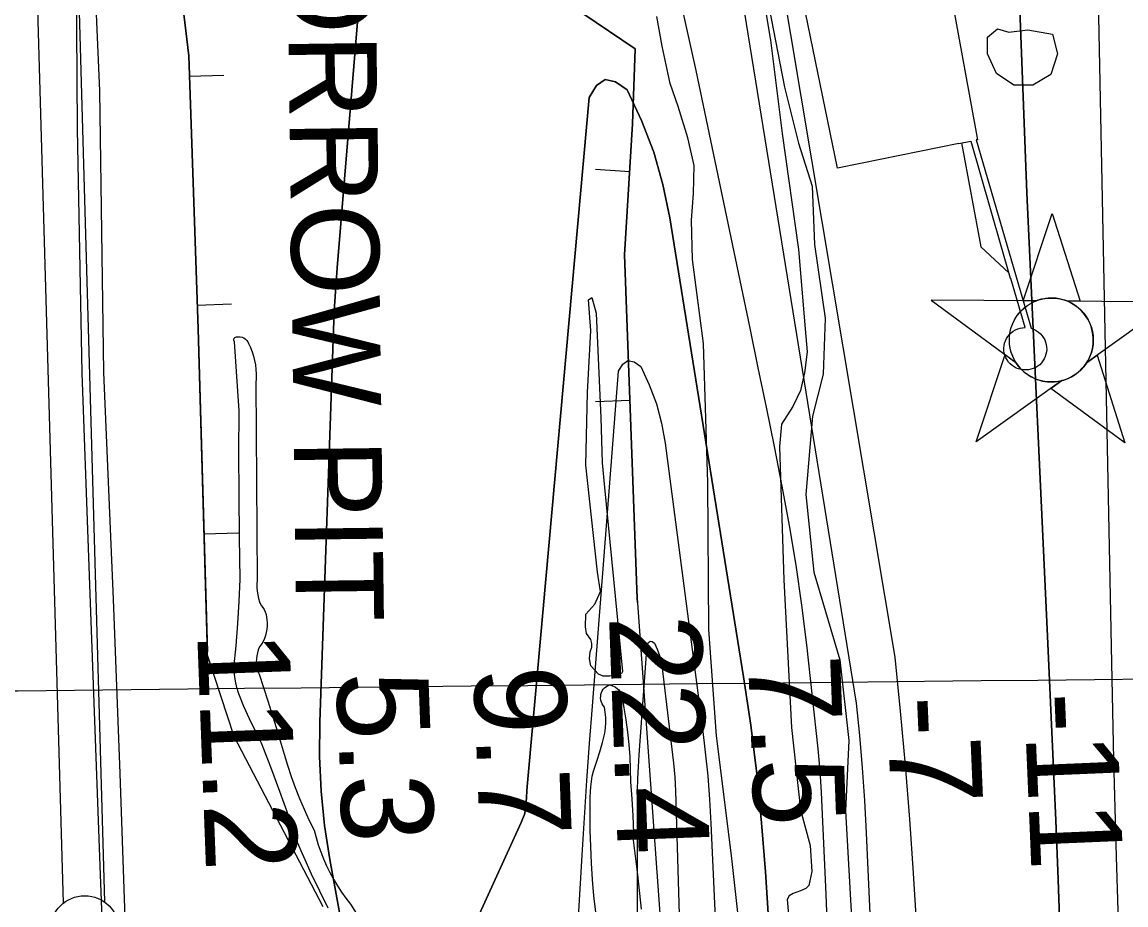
# Model space of a CAD drawing. Extents: x 3651524 to 3689615, y 505651 to 531377.
# Drawn here: x 3657251 to 3658055, y 523045 to 523687 of the extents above; entities that cross this region are included whole.
import ezdxf

# ---------------------------------------------------------------- set-up
doc = ezdxf.new("R2010")
doc.units = 0
for name, color, linetype in [('V-BORW-IDEN', 7, 'Continuous'), ('V-BORW-LINE', 7, 'Continuous'), ('V-CHAN-DOCK', 7, 'Continuous'), ('V-CHAN-NAID', 7, 'Continuous'), ('V-FLOD-BASE', 7, 'Continuous'), ('V-GRID-MAJR', 7, 'Continuous'), ('V-LEVE-TOET', 7, 'Continuous'), ('V-RIVR-EDGE', 7, 'Continuous'), ('V-RIVR-RANG', 7, 'Continuous'), ('V-SITE-VEGE', 7, 'Continuous'), ('V-SURV-LINE', 7, 'Continuous'), ('V-TOPO-DPTH', 7, 'Continuous'), ('V-TOPO-MINR', 7, 'Continuous'), ('V-TOPO-SHOR', 7, 'Continuous'), ('V-TOPO-WATR', 7, 'Continuous'), ('V-UTIL-LINE', 7, 'Continuous')]:
    doc.layers.add(name, color=color, linetype=linetype)

msp = doc.modelspace()

# ---------------------------------------------------------------- linework, layer by layer
at = {"layer": 'V-BORW-LINE'}
for p, q in [((3657373.137, 523647.502), (3657398.123, 523648.341)), ((3657693.469, 523577.991), (3657668.516, 523579.534)), ((3657378.735, 523480.996), (3657403.721, 523481.836)), ((3657693.647, 523411.579), (3657668.665, 523410.657)), ((3657383.639, 523314.468), (3657408.629, 523315.192))]:
    msp.add_line(p, q, dxfattribs=at)
for points in [[(3657470.338, 523043.112), (3657405.542, 523167.148), (3657386.193, 523226.298), (3657379.319, 523463.615), (3657372.638, 523662.358), (3657358.843, 523777.636), (3657364.494, 523814.478), (3657395.088, 523838.931), (3657431.904, 523858.632), (3657509.828, 523811.371), (3657607.57, 523731.983), (3657659.304, 523693.212), (3657697.372, 523667.485), (3657695.625, 523612.862), (3657689.734, 523517.59), (3657698.97, 523267.4), (3657711.874, 523088.433), (3657726.465, 522883.894)], [(3657699.179, 523264.5), (3657698.97, 523267.4), (3657689.734, 523517.59), (3657695.625, 523612.862), (3657697.372, 523667.485), (3657659.304, 523693.212), (3657607.57, 523731.983), (3657509.828, 523811.371), (3657431.904, 523858.632), (3657395.088, 523838.931), (3657364.494, 523814.478), (3657358.843, 523777.636), (3657372.638, 523662.358), (3657379.319, 523463.615), (3657386.126, 523228.613)]]:
    msp.add_lwpolyline(points, dxfattribs=at)
at = {"layer": 'V-CHAN-DOCK'}
msp.add_line((3657933.084, 523598.538), (3657861.41, 523584.028), dxfattribs=at)
for points in [[(3657907.39, 523816.625), (3657946.537, 523601.262), (3657945.626, 523601.077), (3657985.689, 523464.08), (3657988.102, 523463.106), (3657989.674, 523462.247), (3657991.139, 523461.215), (3657992.474, 523460.019), (3657993.664, 523458.68), (3657994.69, 523457.211), (3657995.542, 523455.634), (3657996.205, 523453.971), (3657996.674, 523452.241), (3657996.941, 523450.469), (3657997, 523448.679), (3657996.855, 523446.894), (3657996.504, 523445.136), (3657995.954, 523443.43), (3657995.212, 523441.8), (3657994.286, 523440.264), (3657993.191, 523438.849), (3657991.939, 523437.567), (3657990.549, 523436.436), (3657989.035, 523435.474), (3657987.247, 523434.913), (3657985.533, 523434.307), (3657983.762, 523433.907), (3657981.953, 523433.719), (3657980.137, 523433.743), (3657978.335, 523433.985), (3657976.573, 523434.434), (3657974.88, 523435.087), (3657973.272, 523435.935), (3657971.777, 523436.967), (3657970.413, 523438.167), (3657969.198, 523439.521), (3657968.154, 523441.008), (3657967.29, 523442.605), (3657966.62, 523444.297), (3657966.155, 523446.054), (3657965.899, 523447.852), (3657965.856, 523449.669), (3657966.028, 523451.479), (3657966.413, 523453.255), (3657967.003, 523454.973), (3657967.791, 523456.609)], [(3657861.41, 523584.028), (3657844.723, 523580.648), (3657803.769, 523780.185), (3657723.776, 523763.449), (3657720.477, 523777.711), (3657800.038, 523794.275)], [(3657933.084, 523598.538), (3657941.694, 523600.281), (3657970.536, 523500.594)], [(3657967.791, 523456.609), (3657968.766, 523458.143), (3657969.915, 523459.55), (3657971.222, 523460.814), (3657972.67, 523461.914), (3657974.234, 523462.835), (3657975.897, 523463.568), (3657977.606, 523464.111), (3657979.365, 523464.455), (3657981.366, 523464.611), (3657970.96, 523500.201), (3657970.536, 523500.594)]]:
    msp.add_lwpolyline(points, dxfattribs=at)
at = {"layer": 'V-CHAN-NAID'}
for points in [[(3657989.508, 523484.073), (3657979.921, 523484.141), (3658001.047, 523547.625), (3658021.271, 523483.848), (3658011.684, 523483.916), (3658010.107, 523484.494), (3658008.012, 523485.114), (3658005.972, 523485.565), (3658003.936, 523485.873), (3658002.769, 523485.987), (3658001.235, 523486.068), (3657999.513, 523486.066), (3657998.143, 523485.996), (3657996.237, 523485.795), (3657994.871, 523485.576), (3657993.087, 523485.192), (3657991.557, 523484.772), (3657990.525, 523484.441)], [(3657989.508, 523484.073), (3657913.017, 523484.615), (3657974.582, 523439.216), (3657973.469, 523441.125), (3657972.659, 523442.753), (3657971.834, 523444.721), (3657971.138, 523446.775), (3657970.773, 523448.098), (3657970.412, 523449.724), (3657970.168, 523451.169), (3657969.98, 523452.767), (3657969.871, 523454.503), (3657969.859, 523456.084), (3657969.966, 523458.158), (3657970.149, 523459.776), (3657970.541, 523461.979), (3657971.022, 523463.902), (3657971.625, 523465.789), (3657972.28, 523467.468), (3657973.007, 523469.056), (3657973.821, 523470.591), (3657974.882, 523472.328), (3657975.913, 523473.798), (3657976.913, 523475.067), (3657977.915, 523476.213), (3657979.224, 523477.55), (3657980.275, 523478.515), (3657981.992, 523479.912), (3657983.204, 523480.782), (3657984.891, 523481.852), (3657986.622, 523482.797), (3657988.068, 523483.481)], [(3658011.684, 523483.916), (3658088.176, 523483.373), (3658025.973, 523438.851), (3658026.884, 523440.34), (3658027.862, 523442.187), (3658028.577, 523443.772), (3658029.316, 523445.727), (3658029.861, 523447.512), (3658030.259, 523449.151), (3658030.62, 523451.161), (3658030.806, 523452.734), (3658030.93, 523454.94), (3658030.9, 523457.002), (3658030.712, 523459.222), (3658030.446, 523460.98), (3658029.955, 523463.212), (3658029.315, 523465.352), (3658028.565, 523467.334), (3658027.917, 523468.777), (3658026.91, 523470.693), (3658025.848, 523472.415), (3658024.634, 523474.117), (3658023.373, 523475.656), (3658022.101, 523477.022), (3658020.469, 523478.554), (3658018.726, 523479.966), (3658017.043, 523481.143), (3658015.156, 523482.275), (3658013.684, 523483.036)], [(3658007.942, 523425.945), (3657945.739, 523381.423), (3657966.865, 523444.906), (3657974.582, 523439.216), (3657975.217, 523438.252), (3657976.6, 523436.393), (3657977.813, 523434.977), (3657979.279, 523433.474), (3657980.668, 523432.223), (3657982.122, 523431.067), (3657983.525, 523430.08), (3657985.203, 523429.044), (3657986.917, 523428.133), (3657988.708, 523427.322), (3657990.154, 523426.766), (3657991.782, 523426.237), (3657994.008, 523425.673), (3657995.54, 523425.386), (3657997.565, 523425.129), (3657999.102, 523425.025), (3658000.963, 523425.003), (3658002.652, 523425.081), (3658004.362, 523425.257), (3658006.264, 523425.568)], [(3658025.973, 523438.851), (3658033.769, 523444.432), (3658053.993, 523380.655), (3658000.145, 523420.365), (3658007.942, 523425.945), (3658009.608, 523426.421), (3658011.22, 523426.981), (3658013.378, 523427.895), (3658015.113, 523428.779), (3658016.979, 523429.893), (3658018.718, 523431.105), (3658020.27, 523432.35), (3658021.557, 523433.518), (3658022.941, 523434.938), (3658024.145, 523436.34), (3658025.264, 523437.812)]]:
    msp.add_lwpolyline(points, close=True, dxfattribs=at)
msp.add_circle((3658000.394, 523455.538), 30.541, dxfattribs=at)
at = {"layer": 'V-FLOD-BASE'}
msp.add_lwpolyline([(3657290.319, 523755.738), (3657291.274, 523609.29), (3657294.626, 523431.505), (3657300.168, 523277.301), (3657307.774, 523072.869), (3657309.828, 523022.054), (3657312.931, 522997.202), (3657320.093, 522968.143), (3657329.68, 522942.584), (3657350.946, 522909.734), (3657373.382, 522876.272), (3657399.351, 522842.158), (3657415.45, 522817.666), (3657424.529, 522796.84), (3657432.883, 522768.348), (3657436.649, 522747.616), (3657438.943, 522710.377), (3657437.687, 522605.891), (3657434.038, 522499.675), (3657427.011, 522369.31), (3657415.243, 522171.127), (3657413.879, 522127.457), (3657414.643, 522103.825)], dxfattribs=at)
at = {"layer": 'V-GRID-MAJR'}
msp.add_spline([(3655639.78, 523183.706), (3660918.553, 523238.605), (3666197.317, 523294.271), (3671476.073, 523350.705), (3676754.821, 523407.907), (3682033.561, 523465.877), (3687312.292, 523524.615)], degree=3, dxfattribs=at)
at = {"layer": 'V-LEVE-TOET'}
msp.add_lwpolyline([(3657326.868, 523014.176), (3657322.596, 523140.017), (3657317.754, 523267.048), (3657310.631, 523431.91), (3657307.758, 523636.846), (3657303.142, 523743.208), (3657305.102, 523753.803), (3657305.921, 523766.779), (3657304.938, 523775.878), (3657303.977, 523788.293), (3657301.256, 523801.333), (3657302.517, 523872.755), (3657298.511, 524047.009), (3657293.346, 524155.741), (3657288.474, 524281.003)], dxfattribs=at)
at = {"layer": 'V-RIVR-EDGE'}
for points in [[(3657648.578, 524263.143), (3657653.296, 524228.913), (3657659.219, 524196.481), (3657679.52, 524152.007), (3657699.273, 524128.545), (3657710.661, 524121.313), (3657714.247, 524114.7), (3657714.213, 524100.893), (3657724.977, 524084.057), (3657736.89, 524046.207), (3657747.552, 523987.949), (3657768.332, 523894.247), (3657785.377, 523747.125), (3657806.123, 523639.615), (3657816.227, 523598.768)], [(3657986.824, 523640.969), (3657973.017, 523641.003), (3657960.431, 523649.439), (3657953.863, 523663.863), (3657953.893, 523675.869), (3657961.112, 523681.855), (3657969.51, 523679.433), (3657983.322, 523681.2), (3658001.324, 523678.153), (3658004.891, 523663.737)], [(3658004.891, 523663.737), (3658000.051, 523648.741), (3657986.824, 523640.969)], [(3657816.227, 523598.768), (3657826.356, 523567.526), (3657828.051, 523524.898), (3657835.723, 523471.45), (3657834.422, 523430.631), (3657826.542, 523400.034), (3657821.598, 523343.015), (3657827.462, 523286.57), (3657846.515, 523222.888), (3657852.973, 523164.04), (3657850.446, 523113.019), (3657857.929, 522983.33)]]:
    msp.add_lwpolyline(points, dxfattribs=at)
at = {"layer": 'V-SITE-VEGE'}
for points in [[(3657787.592, 523724.637), (3657795.862, 523673.8), (3657804.365, 523605.7), (3657816.356, 523521.359), (3657821.267, 523463.568), (3657822.59, 523446.826), (3657820.706, 523431.761), (3657817.782, 523418.869), (3657812.18, 523407.105), (3657803.865, 523394.307), (3657802.502, 523378.152), (3657805.637, 523281.026), (3657811.289, 523173.608), (3657817.78, 523113.633), (3657824.872, 523087.621), (3657826.158, 523068.724), (3657823.817, 523058.519), (3657821.626, 523056.401), (3657817.821, 523054.849), (3657812.391, 523052.789), (3657809.667, 523051.22), (3657808.002, 523048.551), (3657815.238, 522969.687)], [(3657776.895, 522997.331), (3657767.581, 523080.545), (3657756.714, 523167.563), (3657751.07, 523244.781), (3657750.259, 523351.573), (3657747.199, 523453.013), (3657739.112, 523514.095), (3657738.536, 523542.687), (3657739.96, 523562.075), (3657740.32, 523582.563), (3657735.821, 523602.597), (3657728.675, 523625.373), (3657723.039, 523642.191), (3657717.045, 523669.257), (3657713.114, 523690.9)]]:
    msp.add_lwpolyline(points, dxfattribs=at)
at = {"layer": 'V-SURV-LINE'}
for points in [[(3657281.252, 523045.769), (3657252.271, 524059.557)], [(3657282.259, 524060.434), (3657311.24, 523046.646)]]:
    msp.add_lwpolyline(points, dxfattribs=at)
msp.add_circle((3657296.817, 523026.231), 25, dxfattribs=at)
at = {"layer": 'V-TOPO-DPTH'}
for points in [[(3657928.431, 525527.204), (3657667.418, 524341.541), (3657668.44, 524318.793), (3657670.473, 524296.113), (3657673.18, 524273.478), (3657701.204, 524076.431), (3657708.034, 524033.365), (3657724.891, 523947.862), (3657734.917, 523905.425), (3657745.627, 523863.123), (3657756.334, 523820.821), (3657858.399, 523191.384), (3657860.754, 523167.794), (3657862.805, 523144.18), (3657864.401, 523120.531), (3657865.694, 523096.859), (3657876.251, 522862.033)], [(3658007.317, 523009.189), (3658005.667, 523055.759), (3658005.365, 523063.141), (3658003.576, 523106.012), (3658001.738, 523148.881), (3657999.828, 523191.747), (3657997.869, 523234.611), (3657982.6, 523562.691), (3657977.629, 523689.667), (3657973.908, 523816.67), (3657972.061, 523943.714), (3657971.465, 524070.786), (3657972.039, 524284.765), (3657972.22, 524304.864), (3657972.571, 524324.96), (3657973.176, 524345.049), (3657973.95, 524365.134), (3657978.771, 524472.539), (3657981.93, 524546.329), (3657984.886, 524620.127), (3657987.535, 524693.937), (3657989.98, 524767.755), (3657999.236, 525065.828)], [(3658007.317, 523009.189), (3658005.667, 523055.759), (3658005.365, 523063.141), (3658003.576, 523106.012), (3658001.738, 523148.881), (3657999.828, 523191.747), (3657997.869, 523234.611), (3657982.6, 523562.691), (3657977.629, 523689.667), (3657973.908, 523816.67), (3657972.061, 523943.714), (3657971.465, 524070.786), (3657972.039, 524284.765), (3657972.22, 524304.864), (3657972.571, 524324.96), (3657973.176, 524345.049), (3657973.95, 524365.134), (3657978.771, 524472.539), (3657981.93, 524546.329), (3657984.886, 524620.127), (3657987.535, 524693.937), (3657989.98, 524767.755), (3657999.236, 525065.828)], [(3657505.952, 522908.63), (3657475.119, 523077.48), (3657471.403, 523102.363), (3657468.768, 523127.324), (3657467.752, 523152.404), (3657467.815, 523177.563), (3657478.27, 523476.767), (3657480.493, 523507.936), (3657544.86, 524285.367), (3657544.174, 524300.963), (3657543.38, 524316.552), (3657542.425, 524332.132), (3657541.363, 524347.706), (3657667.418, 524341.541)], [(3657667.418, 524341.541), (3657668.44, 524318.793), (3657670.473, 524296.113), (3657673.18, 524273.478), (3657701.204, 524076.431), (3657708.034, 524033.365), (3657724.891, 523947.862), (3657734.917, 523905.425), (3657745.627, 523863.123), (3657756.334, 523820.821), (3657858.399, 523191.384), (3657860.754, 523167.794), (3657862.805, 523144.18), (3657864.401, 523120.531), (3657865.694, 523096.859), (3657876.251, 522862.033)], [(3657796.894, 522996.448), (3657792.299, 523068.618), (3657789.516, 523104.234), (3657786.052, 523139.775), (3657781.568, 523175.201), (3657776.403, 523210.55), (3657722.702, 523544.456), (3657717.589, 523568.611), (3657710.955, 523592.259), (3657702.041, 523615.145), (3657691.607, 523637.523), (3657683.243, 523643.368), (3657675.707, 523645.082), (3657669.414, 523640.597), (3657663.949, 523631.979), (3657620.015, 523144.071), (3657619.541, 523138.652), (3657619.086, 523133.232), (3657618.659, 523127.809), (3657618.25, 523122.384), (3657617.646, 523114.069), (3657617.492, 523112.816), (3657616.902, 523110.378), (3657615.455, 523106.861), (3657614.415, 523104.541), (3657532.363, 522924.66)]]:
    msp.add_lwpolyline(points, dxfattribs=at)
at = {"layer": 'V-TOPO-MINR'}
for points in [[(3657967.261, 525524.579), (3657696.365, 524327.331), (3657696.729, 524319.222), (3657697.454, 524311.137), (3657698.418, 524303.068), (3657709.305, 524226.518), (3657711.317, 524214.326), (3657713.687, 524202.213), (3657716.594, 524190.218), (3657719.859, 524178.3), (3657723.439, 524166.456), (3657727.077, 524154.63), (3657730.803, 524142.832), (3657734.589, 524131.052), (3657886.396, 523224.776), (3657890.414, 523185.526), (3657894.063, 523146.244), (3657897.155, 523106.914), (3657899.876, 523067.552), (3657960.654, 522087.831)], [(3657999.236, 525065.828), (3657989.98, 524767.755), (3657987.535, 524693.937), (3657984.886, 524620.127), (3657981.93, 524546.329), (3657978.771, 524472.539), (3657973.95, 524365.134), (3657973.176, 524345.049), (3657972.571, 524324.96), (3657972.22, 524304.864), (3657972.039, 524284.765), (3657971.465, 524070.786), (3657972.061, 523943.714), (3657973.908, 523816.67), (3657977.629, 523689.667), (3657982.6, 523562.691), (3657997.869, 523234.611), (3657999.828, 523191.747), (3658001.738, 523148.881), (3658003.576, 523106.012), (3658005.365, 523063.141), (3658005.667, 523055.759), (3658007.317, 523009.189)], [(3658031.046, 525019.13), (3658025.106, 524395.262), (3658024.834, 524360.034), (3658024.648, 524324.806), (3658024.59, 524289.577), (3658024.617, 524254.348), (3658024.8, 524219.12), (3658025.107, 524183.894), (3658025.598, 524148.669), (3658026.213, 524113.446), (3658044.128, 523220.752), (3658044.892, 523185.504), (3658045.729, 523150.258), (3658046.678, 523115.015), (3658047.701, 523079.774), (3658076.396, 522142.406)], [(3657541.363, 524347.706), (3657542.425, 524332.132), (3657543.38, 524316.552), (3657544.174, 524300.963), (3657544.86, 524285.367), (3657480.493, 523507.936), (3657478.27, 523476.767), (3657467.815, 523177.563), (3657467.752, 523152.404), (3657468.768, 523127.324), (3657471.403, 523102.363), (3657475.119, 523077.48), (3657505.952, 522908.63)], [(3657593.75, 524296.942), (3657693.98, 523847.622), (3657711.376, 523782.676), (3657727.092, 523717.304), (3657741.688, 523651.647), (3657780.86, 523464.063), (3657786.807, 523435.391), (3657792.702, 523406.708), (3657798.52, 523378.01), (3657804.287, 523349.301), (3657809.633, 523320.525), (3657814.471, 523291.671), (3657818.549, 523262.699), (3657822.118, 523233.649), (3657830.405, 523157.995), (3657831.196, 523150.069), (3657831.886, 523142.135), (3657832.422, 523134.189), (3657832.856, 523126.235), (3657836.177, 523052.376), (3657837.853, 523007.48)], [(3657532.363, 522924.66), (3657614.415, 523104.541), (3657615.455, 523106.861), (3657616.902, 523110.378), (3657617.492, 523112.816), (3657617.646, 523114.069), (3657618.25, 523122.384), (3657618.659, 523127.809), (3657619.086, 523133.232), (3657619.541, 523138.652), (3657620.015, 523144.071), (3657663.949, 523631.979), (3657669.414, 523640.597), (3657675.707, 523645.082), (3657683.243, 523643.368), (3657691.607, 523637.523), (3657702.041, 523615.145), (3657710.955, 523592.259), (3657717.589, 523568.611), (3657722.702, 523544.456), (3657776.403, 523210.55), (3657781.568, 523175.201), (3657786.052, 523139.775), (3657789.516, 523104.234), (3657792.299, 523068.618), (3657796.894, 522996.448)], [(3657643.642, 522822.48), (3657658.854, 523080.731), (3657660.529, 523107.837), (3657662.308, 523134.935), (3657664.245, 523162.023), (3657666.285, 523189.103), (3657685.362, 523432.889), (3657688.529, 523437.983), (3657692.199, 523440.644), (3657696.622, 523439.654), (3657701.548, 523436.232), (3657707.718, 523422.845), (3657712.895, 523409.143), (3657716.583, 523394.967), (3657719.279, 523380.475), (3657746.492, 523172.919), (3657748.529, 523155.691), (3657750.274, 523138.437), (3657751.581, 523121.145), (3657752.596, 523103.826), (3657779.077, 522527.078)], [(3657698.833, 522667.324), (3657699.109, 523119.219), (3657699.208, 523127.823), (3657699.431, 523136.422), (3657699.841, 523145.014), (3657700.375, 523153.602), (3657706.243, 523233.853), (3657707.265, 523235.511), (3657708.453, 523236.378), (3657709.888, 523236.059), (3657711.488, 523234.95), (3657713.496, 523230.568), (3657715.166, 523226.082), (3657716.329, 523221.438), (3657717.156, 523216.69), (3657725.253, 523147.572), (3657725.775, 523142.542), (3657726.21, 523137.507), (3657726.514, 523132.461), (3657726.729, 523127.409), (3657741.029, 522644.089)]]:
    msp.add_lwpolyline(points, dxfattribs=at)
at = {"layer": 'V-TOPO-SHOR'}
for points in [[(3657675.11, 523348.217), (3657682.884, 523269.117), (3657688.297, 523214.386), (3657687.471, 523212.805), (3657679.064, 523210.96), (3657674.28, 523211.046), (3657670.713, 523212.303), (3657665.238, 523218.384), (3657664.132, 523223.588), (3657664.624, 523228.763), (3657665.875, 523231.931), (3657665.924, 523234.723), (3657665.177, 523237.526), (3657662.064, 523241.969), (3657661.351, 523246.765), (3657661.513, 523255.936), (3657668.028, 523263.399), (3657672.175, 523272.496), (3657670.031, 523286.492), (3657661.437, 523364.41), (3657662.773, 523417.427), (3657665.165, 523462.448), (3657663.565, 523484.808), (3657665.986, 523486.361), (3657668.976, 523475.142), (3657672.417, 523398.911), (3657673.432, 523366.192), (3657675.11, 523348.217)], [(3657445.06, 523109.443), (3657438.863, 523127.115), (3657432.342, 523144.668), (3657425.497, 523162.099), (3657421.023, 523170.919), (3657416.759, 523179.845), (3657412.708, 523188.868), (3657408.874, 523197.986), (3657407.618, 523202.641), (3657406.625, 523207.357), (3657405.896, 523212.121), (3657405.433, 523216.922), (3657406.982, 523233.048), (3657408.227, 523249.198), (3657409.171, 523265.371), (3657409.812, 523281.558), (3657409.343, 523312.164), (3657409.097, 523342.771), (3657409.077, 523373.379), (3657409.279, 523403.986), (3657405.851, 523454.201), (3657405.45, 523454.77), (3657405.253, 523455.442), (3657405.288, 523456.138), (3657405.548, 523456.785), (3657406.003, 523457.314), (3657406.607, 523457.666), (3657407.291, 523457.799), (3657408.647, 523457.953), (3657410.006, 523457.867), (3657411.331, 523457.541), (3657412.579, 523456.99), (3657413.709, 523456.226), (3657414.688, 523455.278), (3657415.487, 523454.17), (3657416.077, 523452.941), (3657417.457, 523449.968), (3657418.649, 523446.91), (3657419.644, 523443.785), (3657420.441, 523440.6), (3657421.035, 523437.374), (3657421.422, 523434.116), (3657421.602, 523430.841), (3657421.578, 523427.56), (3657421.344, 523424.29), (3657422.202, 523280.801), (3657422.02, 523278.118), (3657422.04, 523275.427), (3657422.26, 523272.748), (3657422.681, 523270.09), (3657423.3, 523267.472), (3657424.111, 523264.908), (3657425.112, 523262.414), (3657426.339, 523260.964), (3657427.369, 523259.37), (3657428.186, 523257.656), (3657428.778, 523255.852), (3657429.133, 523253.988), (3657429.245, 523252.094), (3657429.487, 523249.761), (3657429.52, 523247.418), (3657429.34, 523245.082), (3657428.952, 523242.769), (3657428.359, 523240.502), (3657427.562, 523238.297), (3657426.573, 523236.173), (3657425.395, 523234.145), (3657424.039, 523232.232), (3657423.144, 523230.127), (3657422.454, 523227.948), (3657421.977, 523225.712), (3657421.717, 523223.438), (3657421.676, 523221.153), (3657421.856, 523218.873), (3657422.253, 523216.621), (3657422.866, 523214.419), (3657423.687, 523212.285), (3657430.081, 523193.026), (3657436.211, 523173.68), (3657442.076, 523154.257), (3657444.464, 523146.085), (3657447.094, 523137.99), (3657449.959, 523129.976), (3657453.059, 523122.048), (3657456.394, 523114.216), (3657459.957, 523106.485), (3657463.748, 523098.865), (3657465.145, 523093.542), (3657466.752, 523088.278)], [(3657664.786, 523122.816), (3657664.841, 523126.662), (3657665.109, 523130.502), (3657665.587, 523134.32), (3657666.275, 523138.104), (3657667.168, 523141.848), (3657668.267, 523145.534), (3657669.566, 523149.157), (3657671.812, 523155.858), (3657673.731, 523162.662), (3657675.319, 523169.547), (3657675.814, 523173.311), (3657676.042, 523177.098), (3657676.001, 523180.893), (3657675.689, 523184.676), (3657675.114, 523188.428), (3657674.205, 523189.519), (3657673.457, 523190.73), (3657672.89, 523192.032), (3657672.513, 523193.404), (3657672.335, 523194.813), (3657672.355, 523196.237), (3657672.58, 523197.64), (3657672.949, 523198.963), (3657673.51, 523200.214), (3657674.252, 523201.367), (3657675.157, 523202.399), (3657676.203, 523203.286), (3657677.373, 523204.005), (3657678.634, 523204.543), (3657680.183, 523204.257), (3657681.672, 523203.741), (3657683.066, 523203.01), (3657684.336, 523202.08), (3657685.456, 523200.972), (3657686.396, 523199.706), (3657687.14, 523198.318), (3657687.666, 523196.835), (3657689.302, 523187.971), (3657690.703, 523179.066), (3657691.864, 523170.129), (3657692.786, 523161.163), (3657693.466, 523152.174), (3657693.908, 523143.173), (3657694.107, 523134.162), (3657695.082, 523121.763), (3657695.762, 523109.346), (3657696.147, 523096.917), (3657696.051, 523091.525)], [(3657668.702, 523039.157), (3657667.471, 523051.066), (3657666.463, 523062.998), (3657665.681, 523074.944), (3657665.122, 523086.904), (3657664.786, 523098.873), (3657664.673, 523110.843), (3657664.786, 523122.816)], [(3657474.07, 523042.057), (3657467.91, 523054.417), (3657461.958, 523066.877), (3657456.215, 523079.433), (3657450.686, 523092.086), (3657449.121, 523095.604), (3657447.831, 523099.231), (3657446.817, 523102.946), (3657446.09, 523106.727), (3657445.06, 523109.443)], [(3657466.752, 523088.278), (3657468.573, 523083.085), (3657470.601, 523077.969), (3657472.833, 523072.937), (3657475.268, 523068.001), (3657477.898, 523063.168), (3657480.722, 523058.443), (3657483.732, 523053.835), (3657486.927, 523049.354), (3657490.3, 523045.006), (3657497.925, 523032.784)], [(3657696.051, 523091.525), (3657699.106, 523066.445), (3657701.898, 523041.332)]]:
    msp.add_lwpolyline(points, dxfattribs=at)
at = {"layer": 'V-TOPO-WATR'}
msp.add_lwpolyline([(3657928.431, 525527.204), (3657667.418, 524341.541), (3657668.44, 524318.793), (3657670.473, 524296.113), (3657673.18, 524273.478), (3657701.204, 524076.431), (3657708.034, 524033.365), (3657724.891, 523947.862), (3657734.917, 523905.425), (3657745.627, 523863.123), (3657756.334, 523820.821), (3657858.399, 523191.384), (3657860.754, 523167.794), (3657862.805, 523144.18), (3657864.401, 523120.531), (3657865.694, 523096.859), (3657876.251, 522862.033)], dxfattribs=at)
at = {"layer": 'V-UTIL-LINE'}
msp.add_lwpolyline([(3657935.046, 523598.935), (3657949.116, 523523.218), (3657969.454, 523504.328)], dxfattribs=at)

# ---------------------------------------------------------------- texts
at = {"layer": 'V-BORW-IDEN'}
msp.add_text('BORROW PIT', height=64, rotation=270.739259, dxfattribs=at).set_placement((3657443.503, 523801.498))
at = {"layer": 'V-RIVR-RANG'}
for s, rotation, p in [('22.4', 272.148326, (3657678.39, 523254.477)), ('11.2', 272.148326, (3657378.629, 523242.515)), ('7.5', 272.148326, (3657779.556, 523225.251)), ('9.7', 272.148326, (3657579.715, 523217.277)), ('5.3', 272.148326, (3657479.795, 523213.29)), ('-7', 272.426694, (3657880.487, 523195.589)), ('-11', 272.426694, (3657980.463, 523198.258))]:
    msp.add_text(s, height=67, rotation=rotation, dxfattribs=at).set_placement(p)

doc.saveas('drawing.dxf')
